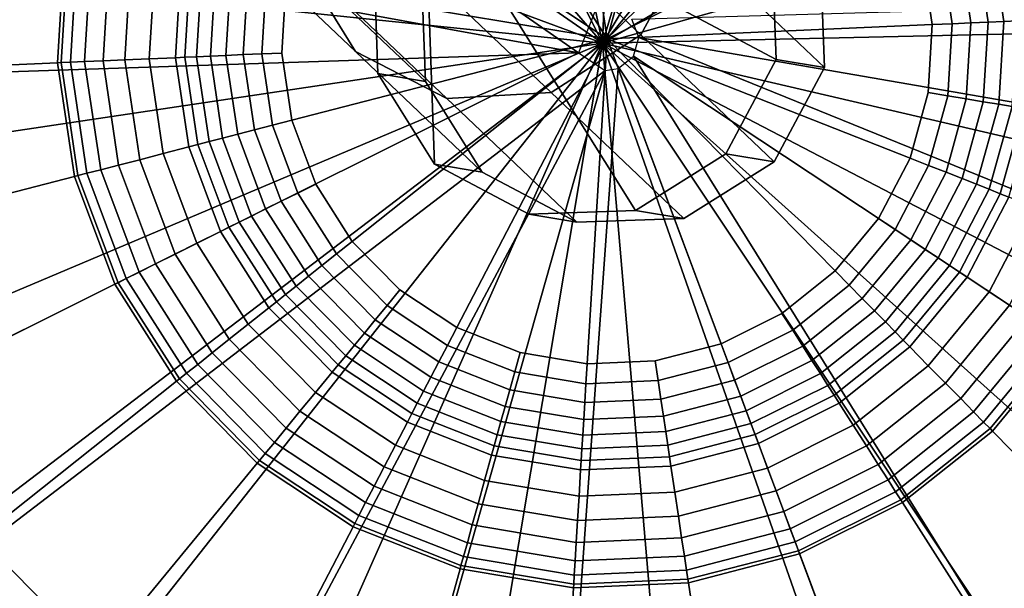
# Model space of a CAD drawing. Extents: x -43.1 to 43.1, y -41.3 to 41.3.
# Tile 341 of 656: x 12.303 to 13.045, y -13.661 to -13.233. Entities that reach past the tile are written whole.
import ezdxf

# ---------------------------------------------------------------- set-up
doc = ezdxf.new("R2010")
doc.units = 0
for name, color, linetype in [('CABLE.1', 18, 'CONTINUOUS'), ('LAMP', 7, 'CONTINUOUS'), ('LAMP_SUPPORT', 18, 'CONTINUOUS'), ('METAL_BASE', 254, 'CONTINUOUS')]:
    doc.layers.add(name, color=color, linetype=linetype)

msp = doc.modelspace()

# ---------------------------------------------------------------- linework, layer by layer
at = {"layer": 'CABLE.1'}
for points in [[(12.5326, -12.9111, 41.8851), (12.4924, -12.9797, 41.8728), (12.7711, -13.2442, 42.6177), (12.8093, -13.1737, 42.6247)], [(12.2916, -13.0056, 41.9601), (12.2584, -12.9465, 42.0043), (12.5156, -13.1907, 42.692), (12.5561, -13.2566, 42.667)], [(12.4924, -12.9797, 41.8728), (12.4268, -13.0247, 41.8841), (12.7036, -13.2875, 42.6241), (12.7711, -13.2442, 42.6177)], [(12.3533, -13.0342, 41.9161), (12.2916, -13.0056, 41.9601), (12.5561, -13.2566, 42.667), (12.6249, -13.292, 42.6421)], [(12.4268, -13.0247, 41.8841), (12.3533, -13.0342, 41.9161), (12.6249, -13.292, 42.6421), (12.7036, -13.2875, 42.6241)], [(12.808, -13.095, 42.6431), (12.8093, -13.1737, 42.6247), (12.9092, -13.2688, 43.428), (12.9062, -13.1884, 43.4326)], [(12.5156, -13.1907, 42.692), (12.5143, -13.112, 42.7105), (12.6058, -13.1988, 43.4459), (12.6088, -13.2792, 43.4413)], [(12.608, -13.1219, 44.6056), (12.8274, -13.1142, 44.6123), (12.87, -13.1824, 44.614), (12.8728, -13.2627, 44.6145)], [(12.608, -13.1219, 44.6056), (12.6157, -13.3414, 44.607), (12.5731, -13.2733, 44.6053), (12.5703, -13.1929, 44.6048)], [(12.608, -13.1219, 44.6056), (12.767, -13.3763, 44.6118), (12.6867, -13.3791, 44.6094), (12.6157, -13.3414, 44.607)], [(12.608, -13.1219, 44.6056), (12.8728, -13.2627, 44.6145), (12.8351, -13.3337, 44.6137), (12.767, -13.3763, 44.6118)], [(12.8093, -13.1737, 42.6247), (12.7711, -13.2442, 42.6177), (12.8715, -13.3398, 43.4257), (12.9092, -13.2688, 43.428)], [(12.9062, -13.1884, 43.4326), (12.9092, -13.2688, 43.428), (12.8728, -13.2627, 44.6145), (12.87, -13.1824, 44.614)], [(12.5561, -13.2566, 42.667), (12.5156, -13.1907, 42.692), (12.6088, -13.2792, 43.4413), (12.6516, -13.3474, 43.4355)], [(12.6088, -13.2792, 43.4413), (12.6058, -13.1988, 43.4459), (12.5703, -13.1929, 44.6048), (12.5731, -13.2733, 44.6053)], [(12.7711, -13.2442, 42.6177), (12.7036, -13.2875, 42.6241), (12.8033, -13.3824, 43.4265), (12.8715, -13.3398, 43.4257)], [(12.6249, -13.292, 42.6421), (12.5561, -13.2566, 42.667), (12.6516, -13.3474, 43.4355), (12.7228, -13.3852, 43.4301)], [(12.9092, -13.2688, 43.428), (12.8715, -13.3398, 43.4257), (12.8351, -13.3337, 44.6137), (12.8728, -13.2627, 44.6145)], [(12.6516, -13.3474, 43.4355), (12.6088, -13.2792, 43.4413), (12.5731, -13.2733, 44.6053), (12.6157, -13.3414, 44.607)], [(12.7036, -13.2875, 42.6241), (12.6249, -13.292, 42.6421), (12.7228, -13.3852, 43.4301), (12.8033, -13.3824, 43.4265)], [(12.8715, -13.3398, 43.4257), (12.8033, -13.3824, 43.4265), (12.767, -13.3763, 44.6118), (12.8351, -13.3337, 44.6137)], [(12.7228, -13.3852, 43.4301), (12.6516, -13.3474, 43.4355), (12.6157, -13.3414, 44.607), (12.6867, -13.3791, 44.6094)], [(12.8033, -13.3824, 43.4265), (12.7228, -13.3852, 43.4301), (12.6867, -13.3791, 44.6094), (12.767, -13.3763, 44.6118)]]:
    msp.add_3dface(points, dxfattribs=at)
at = {"layer": 'LAMP'}
for points in [[(12.7726, -12.4936, 49.367), (12.5834, -12.5098, 49.367), (12.7422, -13.2504, 49.367), (12.9598, -12.525, 49.367)], [(12.4042, -12.5726, 49.367), (12.2462, -12.6779, 49.367), (12.7422, -13.2504, 49.367), (12.5834, -12.5098, 49.367)], [(13.1334, -12.6019, 49.367), (12.9598, -12.525, 49.367), (12.7422, -13.2504, 49.367), (13.2824, -12.7195, 49.367)], [(12.6163, -12.6636, 52.4972), (12.7662, -12.6507, 52.4972), (12.7422, -13.2504, 52.4972), (12.4744, -12.7133, 52.4972)], [(12.9146, -12.6756, 52.4972), (13.0522, -12.7365, 52.4972), (12.7422, -13.2504, 52.4972), (12.7662, -12.6507, 52.4972)], [(12.1194, -12.8192, 49.367), (12.0318, -12.9877, 49.367), (12.7422, -13.2504, 49.367), (12.2462, -12.6779, 49.367)], [(12.3492, -12.7968, 52.4972), (12.4744, -12.7133, 52.4972), (12.7422, -13.2504, 52.4972), (12.2487, -12.9088, 52.4972)], [(13.2824, -12.7195, 49.367), (12.7422, -13.2504, 49.367), (13.3974, -12.8706, 49.367)], [(13.0522, -12.7365, 52.4972), (13.1702, -12.8298, 52.4972), (13.2614, -12.9494, 52.4972), (12.7422, -13.2504, 52.4972)], [(13.4713, -13.0455, 49.367), (13.3974, -12.8706, 49.367), (12.7422, -13.2504, 49.367), (13.4994, -13.2332, 49.367)], [(12.1792, -13.0422, 52.4972), (12.2487, -12.9088, 52.4972), (12.7422, -13.2504, 52.4972), (12.1451, -13.1887, 52.4972)], [(13.2614, -12.9494, 52.4972), (13.32, -13.088, 52.4972), (12.7422, -13.2504, 52.4972)], [(11.9887, -13.1726, 49.367), (11.9931, -13.3624, 49.367), (12.7422, -13.2504, 49.367), (12.0318, -12.9877, 49.367)], [(13.3422, -13.2368, 52.4972), (13.3267, -13.3865, 52.4972), (12.7422, -13.2504, 52.4972), (13.32, -13.088, 52.4972)], [(12.1486, -13.3392, 52.4972), (12.1451, -13.1887, 52.4972), (12.7422, -13.2504, 52.4972), (12.1893, -13.484, 52.4972)], [(13.4799, -13.4221, 49.367), (13.4994, -13.2332, 49.367), (12.7422, -13.2504, 49.367), (13.414, -13.6002, 49.367)], [(12.0444, -13.5452, 49.367), (12.1396, -13.7094, 49.367), (12.7422, -13.2504, 49.367), (11.9931, -13.3624, 49.367)], [(12.2727, -13.8448, 49.367), (12.4353, -13.9429, 49.367), (12.7422, -13.2504, 49.367), (12.1396, -13.7094, 49.367)], [(12.2647, -13.6141, 52.4972), (12.1893, -13.484, 52.4972), (12.7422, -13.2504, 52.4972), (12.3702, -13.7215, 52.4972)], [(12.499, -13.7992, 52.4972), (12.3702, -13.7215, 52.4972), (12.7422, -13.2504, 52.4972), (12.6431, -13.8424, 52.4972)], [(12.6171, -13.9975, 49.367), (12.8069, -14.0051, 49.367), (12.7422, -13.2504, 49.367), (12.4353, -13.9429, 49.367)], [(12.7934, -13.8484, 52.4972), (12.6431, -13.8424, 52.4972), (12.7422, -13.2504, 52.4972), (12.9405, -13.8169, 52.4972)], [(12.9925, -13.9653, 49.367), (13.1624, -13.8806, 49.367), (12.7422, -13.2504, 49.367), (12.8069, -14.0051, 49.367)], [(13.0752, -13.7498, 52.4972), (12.9405, -13.8169, 52.4972), (12.7422, -13.2504, 52.4972), (13.1889, -13.6513, 52.4972)], [(13.3059, -13.7563, 49.367), (13.414, -13.6002, 49.367), (12.7422, -13.2504, 49.367), (13.1624, -13.8806, 49.367)], [(13.2745, -13.5276, 52.4972), (13.1889, -13.6513, 52.4972), (12.7422, -13.2504, 52.4972), (13.3267, -13.3865, 52.4972)], [(12.305, -13.8039, 52.4759), (12.1811, -13.6778, 52.4759), (12.2647, -13.6141, 52.4972), (12.3702, -13.7215, 52.4972)]]:
    msp.add_3dface(points, dxfattribs=at)
at = {"layer": 'LAMP_SUPPORT'}
for points in [[(12.7372, -13.2247, 48.7749), (12.7242, -13.2577, 48.7749), (11.9483, -12.7194, 48.7749), (12.0754, -12.5651, 48.7749)], [(12.7242, -13.2577, 48.7749), (11.8026, -13.0893, 48.7749), (11.856, -12.8967, 48.7749), (11.9483, -12.7194, 48.7749)], [(12.8111, -13.0108, 44.4348), (12.7606, -13.0023, 44.4348), (12.7093, -13.0046, 44.4348), (12.7456, -13.2471, 44.4348)], [(12.7093, -13.0046, 44.4348), (12.6597, -13.0174, 44.4348), (12.6139, -13.0403, 44.4348), (12.7456, -13.2471, 44.4348)], [(12.9015, -13.0579, 44.4348), (12.8588, -13.0296, 44.4348), (12.8111, -13.0108, 44.4348), (12.7456, -13.2471, 44.4348)], [(12.5737, -13.0722, 44.4348), (12.5411, -13.1117, 44.4348), (12.7456, -13.2471, 44.4348), (12.6139, -13.0403, 44.4348)], [(12.965, -13.1377, 44.4348), (12.9375, -13.0944, 44.4348), (12.9015, -13.0579, 44.4348), (12.7456, -13.2471, 44.4348)], [(12.7242, -13.2577, 48.7749), (11.7904, -13.2888, 48.7749), (11.8026, -13.0893, 48.7749)], [(12.5411, -13.1117, 44.4348), (12.5175, -13.1572, 44.4348), (12.5038, -13.2066, 44.4348), (12.7456, -13.2471, 44.4348)], [(11.9879, -13.1203, 44.9914), (11.9781, -13.2806, 44.9914), (12.3319, -13.2651, 44.9914), (12.3372, -13.1787, 44.9914)], [(12.9905, -13.2364, 44.4348), (12.9829, -13.1857, 44.4348), (12.965, -13.1377, 44.4348), (12.7456, -13.2471, 44.4348)], [(13.0443, -13.234, 44.4631), (13.0351, -13.1722, 44.4631), (13.0237, -13.1751, 44.4514), (13.0326, -13.2345, 44.4514)], [(13.0546, -13.2336, 44.477), (13.0451, -13.1696, 44.477), (13.0351, -13.1722, 44.4631), (13.0443, -13.234, 44.4631)], [(12.3372, -13.1787, 44.9914), (12.3319, -13.2651, 44.9914), (12.3345, -13.265, 44.9718), (12.3398, -13.1791, 44.9718)], [(12.3398, -13.1791, 44.9718), (12.3345, -13.265, 44.9718), (12.3415, -13.2647, 44.9195), (12.3466, -13.1803, 44.9195)], [(12.3466, -13.1803, 44.9195), (12.3415, -13.2647, 44.9195), (12.3522, -13.2642, 44.8443), (12.3572, -13.1821, 44.8443)], [(13.0196, -13.2351, 44.4425), (13.0111, -13.1784, 44.4425), (12.9975, -13.1819, 44.4368), (13.0055, -13.2357, 44.4368)], [(13.0326, -13.2345, 44.4514), (13.0237, -13.1751, 44.4514), (13.0111, -13.1784, 44.4425), (13.0196, -13.2351, 44.4425)], [(12.3572, -13.1821, 44.8443), (12.3522, -13.2642, 44.8443), (12.3661, -13.2636, 44.756), (12.3709, -13.1844, 44.756)], [(12.3709, -13.1844, 44.756), (12.3661, -13.2636, 44.756), (12.3825, -13.2629, 44.6643), (12.3871, -13.1871, 44.6643)], [(12.3871, -13.1871, 44.6643), (12.3825, -13.2629, 44.6643), (12.4009, -13.2621, 44.5791), (12.4053, -13.1901, 44.5791)], [(13.0055, -13.2357, 44.4368), (12.9975, -13.1819, 44.4368), (12.9829, -13.1857, 44.4348), (12.9905, -13.2364, 44.4348)], [(12.4053, -13.1901, 44.5791), (12.4009, -13.2621, 44.5791), (12.4206, -13.2613, 44.5101), (12.4248, -13.1934, 44.5101)], [(12.4248, -13.1934, 44.5101), (12.4206, -13.2613, 44.5101), (12.4277, -13.2609, 44.4929), (12.4318, -13.1946, 44.4929)], [(12.4318, -13.1946, 44.4929), (12.4277, -13.2609, 44.4929), (12.4365, -13.2606, 44.477), (12.4405, -13.196, 44.477)], [(12.4405, -13.196, 44.477), (12.4365, -13.2606, 44.477), (12.4469, -13.2601, 44.4631), (12.4507, -13.1977, 44.4631)], [(12.4507, -13.1977, 44.4631), (12.4469, -13.2601, 44.4631), (12.4586, -13.2596, 44.4514), (12.4623, -13.1997, 44.4514)], [(12.4623, -13.1997, 44.4514), (12.4586, -13.2596, 44.4514), (12.4716, -13.259, 44.4425), (12.4751, -13.2018, 44.4425)], [(12.4751, -13.2018, 44.4425), (12.4716, -13.259, 44.4425), (12.4856, -13.2584, 44.4368), (12.489, -13.2041, 44.4368)], [(12.489, -13.2041, 44.4368), (12.4856, -13.2584, 44.4368), (12.5006, -13.2578, 44.4348), (12.5038, -13.2066, 44.4348)], [(12.5038, -13.2066, 44.4348), (12.5006, -13.2578, 44.4348), (12.5082, -13.3084, 44.4348), (12.7456, -13.2471, 44.4348)], [(12.7694, -13.246, 48.7749), (12.7643, -13.2322, 48.7749), (13.7008, -13.2054, 48.7749), (13.6886, -13.4049, 48.7749)], [(12.9737, -13.3369, 44.4348), (12.9874, -13.2875, 44.4348), (12.9905, -13.2364, 44.4348), (12.7456, -13.2471, 44.4348)], [(13.0022, -13.29, 44.4368), (13.0055, -13.2357, 44.4368), (12.9905, -13.2364, 44.4348), (12.9874, -13.2875, 44.4348)], [(13.0161, -13.2923, 44.4425), (13.0196, -13.2351, 44.4425), (13.0055, -13.2357, 44.4368), (13.0022, -13.29, 44.4368)], [(13.0289, -13.2945, 44.4514), (13.0326, -13.2345, 44.4514), (13.0196, -13.2351, 44.4425), (13.0161, -13.2923, 44.4425)], [(13.0405, -13.2964, 44.4631), (13.0443, -13.234, 44.4631), (13.0326, -13.2345, 44.4514), (13.0289, -13.2945, 44.4514)], [(13.0507, -13.2981, 44.477), (13.0546, -13.2336, 44.477), (13.0443, -13.234, 44.4631), (13.0405, -13.2964, 44.4631)], [(12.5082, -13.3084, 44.4348), (12.5262, -13.3565, 44.4348), (12.5537, -13.3997, 44.4348), (12.7456, -13.2471, 44.4348)], [(12.5537, -13.3997, 44.4348), (12.5896, -13.4362, 44.4348), (12.6324, -13.4645, 44.4348), (12.7456, -13.2471, 44.4348)], [(12.6324, -13.4645, 44.4348), (12.6801, -13.4833, 44.4348), (12.7306, -13.4918, 44.4348), (12.7456, -13.2471, 44.4348)], [(12.7306, -13.4918, 44.4348), (12.7818, -13.4895, 44.4348), (12.8314, -13.4767, 44.4348), (12.7456, -13.2471, 44.4348)], [(12.8314, -13.4767, 44.4348), (12.8773, -13.4538, 44.4348), (12.9174, -13.4219, 44.4348), (12.7456, -13.2471, 44.4348)], [(12.9174, -13.4219, 44.4348), (12.95, -13.3824, 44.4348), (12.9737, -13.3369, 44.4348), (12.7456, -13.2471, 44.4348)], [(12.7655, -13.2602, 48.7749), (12.7694, -13.246, 48.7749), (13.6352, -13.5975, 48.7749), (13.5429, -13.7748, 48.7749)], [(12.7694, -13.246, 48.7749), (13.6886, -13.4049, 48.7749), (13.6352, -13.5975, 48.7749)], [(12.7242, -13.2577, 48.7749), (11.8899, -13.6737, 48.7749), (11.8199, -13.4864, 48.7749), (11.7904, -13.2888, 48.7749)], [(12.7242, -13.2577, 48.7749), (12.7441, -13.2709, 48.7749), (11.9973, -13.8422, 48.7749), (11.8899, -13.6737, 48.7749)], [(12.3825, -13.2629, 44.6643), (12.3937, -13.3381, 44.6643), (12.4115, -13.3335, 44.5791), (12.4009, -13.2621, 44.5791)], [(12.4009, -13.2621, 44.5791), (12.4115, -13.3335, 44.5791), (12.4307, -13.3285, 44.5101), (12.4206, -13.2613, 44.5101)], [(12.4206, -13.2613, 44.5101), (12.4307, -13.3285, 44.5101), (12.4376, -13.3267, 44.4929), (12.4277, -13.2609, 44.4929)], [(12.4277, -13.2609, 44.4929), (12.4376, -13.3267, 44.4929), (12.4461, -13.3245, 44.477), (12.4365, -13.2606, 44.477)], [(12.4365, -13.2606, 44.477), (12.4461, -13.3245, 44.477), (12.4561, -13.3219, 44.4631), (12.4469, -13.2601, 44.4631)], [(12.4469, -13.2601, 44.4631), (12.4561, -13.3219, 44.4631), (12.4675, -13.319, 44.4514), (12.4586, -13.2596, 44.4514)], [(12.4586, -13.2596, 44.4514), (12.4675, -13.319, 44.4514), (12.4801, -13.3157, 44.4425), (12.4716, -13.259, 44.4425)], [(12.4716, -13.259, 44.4425), (12.4801, -13.3157, 44.4425), (12.4937, -13.3122, 44.4368), (12.4856, -13.2584, 44.4368)], [(12.4856, -13.2584, 44.4368), (12.4937, -13.3122, 44.4368), (12.5082, -13.3084, 44.4348), (12.5006, -13.2578, 44.4348)], [(12.7539, -13.2694, 48.7749), (12.7655, -13.2602, 48.7749), (13.2593, -14.0534, 48.7749), (13.0804, -14.1426, 48.7749)], [(12.7655, -13.2602, 48.7749), (13.5429, -13.7748, 48.7749), (13.4157, -13.929, 48.7749), (13.2593, -14.0534, 48.7749)], [(11.9781, -13.2806, 44.9914), (12.0018, -13.4394, 44.9914), (12.3447, -13.3507, 44.9914), (12.3319, -13.2651, 44.9914)], [(12.3319, -13.2651, 44.9914), (12.3447, -13.3507, 44.9914), (12.3472, -13.3501, 44.9718), (12.3345, -13.265, 44.9718)], [(12.3345, -13.265, 44.9718), (12.3472, -13.3501, 44.9718), (12.354, -13.3483, 44.9195), (12.3415, -13.2647, 44.9195)], [(12.3415, -13.2647, 44.9195), (12.354, -13.3483, 44.9195), (12.3644, -13.3457, 44.8443), (12.3522, -13.2642, 44.8443)], [(12.3522, -13.2642, 44.8443), (12.3644, -13.3457, 44.8443), (12.3778, -13.3422, 44.756), (12.3661, -13.2636, 44.756)], [(12.3661, -13.2636, 44.756), (12.3778, -13.3422, 44.756), (12.3937, -13.3381, 44.6643), (12.3825, -13.2629, 44.6643)], [(12.7441, -13.2709, 48.7749), (12.7539, -13.2694, 48.7749), (12.6872, -14.2014, 48.7749), (12.4901, -14.1684, 48.7749)], [(12.7539, -13.2694, 48.7749), (13.0804, -14.1426, 48.7749), (12.8869, -14.1927, 48.7749), (12.6872, -14.2014, 48.7749)], [(12.7441, -13.2709, 48.7749), (12.3041, -14.0951, 48.7749), (12.1374, -13.9848, 48.7749), (11.9973, -13.8422, 48.7749)], [(12.7441, -13.2709, 48.7749), (12.4901, -14.1684, 48.7749), (12.3041, -14.0951, 48.7749)], [(12.9877, -13.3424, 44.4368), (13.0022, -13.29, 44.4368), (12.9874, -13.2875, 44.4348), (12.9737, -13.3369, 44.4348)], [(13.0008, -13.3476, 44.4425), (13.0161, -13.2923, 44.4425), (13.0022, -13.29, 44.4368), (12.9877, -13.3424, 44.4368)], [(13.0129, -13.3523, 44.4514), (13.0289, -13.2945, 44.4514), (13.0161, -13.2923, 44.4425), (13.0008, -13.3476, 44.4425)], [(13.0238, -13.3566, 44.4631), (13.0405, -13.2964, 44.4631), (13.0289, -13.2945, 44.4514), (13.0129, -13.3523, 44.4514)], [(13.0334, -13.3604, 44.477), (13.0507, -13.2981, 44.477), (13.0405, -13.2964, 44.4631), (13.0238, -13.3566, 44.4631)], [(13.0416, -13.3637, 44.4929), (13.0594, -13.2996, 44.4929), (13.0507, -13.2981, 44.477), (13.0334, -13.3604, 44.477)], [(13.0482, -13.3663, 44.5101), (13.0664, -13.3007, 44.5101), (13.0594, -13.2996, 44.4929), (13.0416, -13.3637, 44.4929)], [(12.4801, -13.3157, 44.4425), (12.5001, -13.3694, 44.4425), (12.5127, -13.3632, 44.4368), (12.4937, -13.3122, 44.4368)], [(12.4937, -13.3122, 44.4368), (12.5127, -13.3632, 44.4368), (12.5262, -13.3565, 44.4348), (12.5082, -13.3084, 44.4348)], [(12.4461, -13.3245, 44.477), (12.4687, -13.3851, 44.477), (12.478, -13.3805, 44.4631), (12.4561, -13.3219, 44.4631)], [(12.4561, -13.3219, 44.4631), (12.478, -13.3805, 44.4631), (12.4885, -13.3752, 44.4514), (12.4675, -13.319, 44.4514)], [(12.4675, -13.319, 44.4514), (12.4885, -13.3752, 44.4514), (12.5001, -13.3694, 44.4425), (12.4801, -13.3157, 44.4425)], [(12.4115, -13.3335, 44.5791), (12.4368, -13.401, 44.5791), (12.4545, -13.3922, 44.5101), (12.4307, -13.3285, 44.5101)], [(12.4307, -13.3285, 44.5101), (12.4545, -13.3922, 44.5101), (12.4609, -13.389, 44.4929), (12.4376, -13.3267, 44.4929)], [(12.4376, -13.3267, 44.4929), (12.4609, -13.389, 44.4929), (12.4687, -13.3851, 44.477), (12.4461, -13.3245, 44.477)], [(12.3937, -13.3381, 44.6643), (12.4203, -13.4092, 44.6643), (12.4368, -13.401, 44.5791), (12.4115, -13.3335, 44.5791)], [(12.3644, -13.3457, 44.8443), (12.3932, -13.4228, 44.8443), (12.4056, -13.4166, 44.756), (12.3778, -13.3422, 44.756)], [(12.3778, -13.3422, 44.756), (12.4056, -13.4166, 44.756), (12.4203, -13.4092, 44.6643), (12.3937, -13.3381, 44.6643)], [(12.9626, -13.3907, 44.4368), (12.9877, -13.3424, 44.4368), (12.9737, -13.3369, 44.4348), (12.95, -13.3824, 44.4348)], [(12.9743, -13.3984, 44.4425), (13.0008, -13.3476, 44.4425), (12.9877, -13.3424, 44.4368), (12.9626, -13.3907, 44.4368)], [(12.0018, -13.4394, 44.9914), (12.0581, -13.5898, 44.9914), (12.375, -13.4318, 44.9914), (12.3447, -13.3507, 44.9914)], [(12.3447, -13.3507, 44.9914), (12.375, -13.4318, 44.9914), (12.3774, -13.4307, 44.9718), (12.3472, -13.3501, 44.9718)], [(12.3472, -13.3501, 44.9718), (12.3774, -13.4307, 44.9718), (12.3836, -13.4275, 44.9195), (12.354, -13.3483, 44.9195)], [(12.354, -13.3483, 44.9195), (12.3836, -13.4275, 44.9195), (12.3932, -13.4228, 44.8443), (12.3644, -13.3457, 44.8443)], [(12.9851, -13.4056, 44.4514), (13.0129, -13.3523, 44.4514), (13.0008, -13.3476, 44.4425), (12.9743, -13.3984, 44.4425)], [(12.5127, -13.3632, 44.4368), (12.542, -13.409, 44.4368), (12.5537, -13.3997, 44.4348), (12.5262, -13.3565, 44.4348)], [(12.9949, -13.4121, 44.4631), (13.0238, -13.3566, 44.4631), (13.0129, -13.3523, 44.4514), (12.9851, -13.4056, 44.4514)], [(13.0035, -13.4178, 44.477), (13.0334, -13.3604, 44.477), (13.0238, -13.3566, 44.4631), (12.9949, -13.4121, 44.4631)], [(12.5001, -13.3694, 44.4425), (12.5309, -13.4178, 44.4425), (12.542, -13.409, 44.4368), (12.5127, -13.3632, 44.4368)], [(13.0109, -13.4227, 44.4929), (13.0416, -13.3637, 44.4929), (13.0334, -13.3604, 44.477), (13.0035, -13.4178, 44.477)], [(13.0168, -13.4266, 44.5101), (13.0482, -13.3663, 44.5101), (13.0416, -13.3637, 44.4929), (13.0109, -13.4227, 44.4929)], [(13.0333, -13.4375, 44.5791), (13.0666, -13.3735, 44.5791), (13.0482, -13.3663, 44.5101), (13.0168, -13.4266, 44.5101)], [(12.4885, -13.3752, 44.4514), (12.5208, -13.4259, 44.4514), (12.5309, -13.4178, 44.4425), (12.5001, -13.3694, 44.4425)], [(13.0487, -13.4477, 44.6643), (13.0838, -13.3803, 44.6643), (13.0666, -13.3735, 44.5791), (13.0333, -13.4375, 44.5791)], [(12.4687, -13.3851, 44.477), (12.5035, -13.4396, 44.477), (12.5116, -13.4332, 44.4631), (12.478, -13.3805, 44.4631)], [(12.478, -13.3805, 44.4631), (12.5116, -13.4332, 44.4631), (12.5208, -13.4259, 44.4514), (12.4885, -13.3752, 44.4514)], [(12.4609, -13.389, 44.4929), (12.4966, -13.4451, 44.4929), (12.5035, -13.4396, 44.477), (12.4687, -13.3851, 44.477)], [(12.928, -13.4326, 44.4368), (12.9626, -13.3907, 44.4368), (12.95, -13.3824, 44.4348), (12.9174, -13.4219, 44.4348)], [(12.4368, -13.401, 44.5791), (12.4755, -13.4619, 44.5791), (12.491, -13.4496, 44.5101), (12.4545, -13.3922, 44.5101)], [(12.4545, -13.3922, 44.5101), (12.491, -13.4496, 44.5101), (12.4966, -13.4451, 44.4929), (12.4609, -13.389, 44.4929)], [(12.9378, -13.4427, 44.4425), (12.9743, -13.3984, 44.4425), (12.9626, -13.3907, 44.4368), (12.928, -13.4326, 44.4368)], [(12.4203, -13.4092, 44.6643), (12.4611, -13.4733, 44.6643), (12.4755, -13.4619, 44.5791), (12.4368, -13.401, 44.5791)], [(12.542, -13.409, 44.4368), (12.5801, -13.4478, 44.4368), (12.5896, -13.4362, 44.4348), (12.5537, -13.3997, 44.4348)], [(12.9469, -13.4519, 44.4514), (12.9851, -13.4056, 44.4514), (12.9743, -13.3984, 44.4425), (12.9378, -13.4427, 44.4425)], [(12.4056, -13.4166, 44.756), (12.4483, -13.4835, 44.756), (12.4611, -13.4733, 44.6643), (12.4203, -13.4092, 44.6643)], [(12.5309, -13.4178, 44.4425), (12.5711, -13.4587, 44.4425), (12.5801, -13.4478, 44.4368), (12.542, -13.409, 44.4368)], [(12.9552, -13.4603, 44.4631), (12.9949, -13.4121, 44.4631), (12.9851, -13.4056, 44.4514), (12.9469, -13.4519, 44.4514)], [(12.3932, -13.4228, 44.8443), (12.4374, -13.4922, 44.8443), (12.4483, -13.4835, 44.756), (12.4056, -13.4166, 44.756)], [(12.5208, -13.4259, 44.4514), (12.5629, -13.4687, 44.4514), (12.5711, -13.4587, 44.4425), (12.5309, -13.4178, 44.4425)], [(12.9624, -13.4677, 44.477), (13.0035, -13.4178, 44.477), (12.9949, -13.4121, 44.4631), (12.9552, -13.4603, 44.4631)], [(12.9686, -13.474, 44.4929), (13.0109, -13.4227, 44.4929), (13.0035, -13.4178, 44.477), (12.9624, -13.4677, 44.477)], [(12.3836, -13.4275, 44.9195), (12.429, -13.4989, 44.9195), (12.4374, -13.4922, 44.8443), (12.3932, -13.4228, 44.8443)], [(12.8854, -13.4665, 44.4368), (12.928, -13.4326, 44.4368), (12.9174, -13.4219, 44.4348), (12.8773, -13.4538, 44.4348)], [(12.9736, -13.4791, 44.5101), (13.0168, -13.4266, 44.5101), (13.0109, -13.4227, 44.4929), (12.9686, -13.474, 44.4929)], [(12.0581, -13.5898, 44.9914), (12.1444, -13.7253, 44.9914), (12.4215, -13.5048, 44.9914), (12.375, -13.4318, 44.9914)], [(12.375, -13.4318, 44.9914), (12.4215, -13.5048, 44.9914), (12.4236, -13.5032, 44.9718), (12.3774, -13.4307, 44.9718)], [(12.3774, -13.4307, 44.9718), (12.4236, -13.5032, 44.9718), (12.429, -13.4989, 44.9195), (12.3836, -13.4275, 44.9195)], [(12.5035, -13.4396, 44.477), (12.5488, -13.4858, 44.477), (12.5554, -13.4778, 44.4631), (12.5116, -13.4332, 44.4631)], [(12.5116, -13.4332, 44.4631), (12.5554, -13.4778, 44.4631), (12.5629, -13.4687, 44.4514), (12.5208, -13.4259, 44.4514)], [(12.8929, -13.4784, 44.4425), (12.9378, -13.4427, 44.4425), (12.928, -13.4326, 44.4368), (12.8854, -13.4665, 44.4368)], [(12.9874, -13.4932, 44.5791), (13.0333, -13.4375, 44.5791), (13.0168, -13.4266, 44.5101), (12.9736, -13.4791, 44.5101)], [(12.4966, -13.4451, 44.4929), (12.5432, -13.4926, 44.4929), (12.5488, -13.4858, 44.477), (12.5035, -13.4396, 44.477)], [(12.5801, -13.4478, 44.4368), (12.6254, -13.4779, 44.4368), (12.6324, -13.4645, 44.4348), (12.5896, -13.4362, 44.4348)], [(13.0003, -13.5063, 44.6643), (13.0487, -13.4477, 44.6643), (13.0333, -13.4375, 44.5791), (12.9874, -13.4932, 44.5791)], [(12.491, -13.4496, 44.5101), (12.5387, -13.4981, 44.5101), (12.5432, -13.4926, 44.4929), (12.4966, -13.4451, 44.4929)], [(12.5711, -13.4587, 44.4425), (12.6189, -13.4903, 44.4425), (12.6254, -13.4779, 44.4368), (12.5801, -13.4478, 44.4368)], [(12.8999, -13.4893, 44.4514), (12.9469, -13.4519, 44.4514), (12.9378, -13.4427, 44.4425), (12.8929, -13.4784, 44.4425)], [(13.0119, -13.518, 44.756), (13.0624, -13.4567, 44.756), (13.0487, -13.4477, 44.6643), (13.0003, -13.5063, 44.6643)], [(12.4755, -13.4619, 44.5791), (12.5261, -13.5133, 44.5791), (12.5387, -13.4981, 44.5101), (12.491, -13.4496, 44.5101)], [(12.8367, -13.4908, 44.4368), (12.8854, -13.4665, 44.4368), (12.8773, -13.4538, 44.4348), (12.8314, -13.4767, 44.4348)], [(12.9062, -13.4992, 44.4631), (12.9552, -13.4603, 44.4631), (12.9469, -13.4519, 44.4514), (12.8999, -13.4893, 44.4514)], [(12.4611, -13.4733, 44.6643), (12.5144, -13.5275, 44.6643), (12.5261, -13.5133, 44.5791), (12.4755, -13.4619, 44.5791)], [(12.5629, -13.4687, 44.4514), (12.613, -13.5019, 44.4514), (12.6189, -13.4903, 44.4425), (12.5711, -13.4587, 44.4425)], [(12.9118, -13.508, 44.477), (12.9624, -13.4677, 44.477), (12.9552, -13.4603, 44.4631), (12.9062, -13.4992, 44.4631)], [(13.0216, -13.5279, 44.8443), (13.0739, -13.4644, 44.8443), (13.0624, -13.4567, 44.756), (13.0119, -13.518, 44.756)], [(12.5554, -13.4778, 44.4631), (12.6075, -13.5123, 44.4631), (12.613, -13.5019, 44.4514), (12.5629, -13.4687, 44.4514)], [(12.6254, -13.4779, 44.4368), (12.6761, -13.4978, 44.4368), (12.6801, -13.4833, 44.4348), (12.6324, -13.4645, 44.4348)], [(12.8416, -13.504, 44.4425), (12.8929, -13.4784, 44.4425), (12.8854, -13.4665, 44.4368), (12.8367, -13.4908, 44.4368)], [(12.9165, -13.5154, 44.4929), (12.9686, -13.474, 44.4929), (12.9624, -13.4677, 44.477), (12.9118, -13.508, 44.477)], [(13.0291, -13.5356, 44.9195), (13.0829, -13.4703, 44.9195), (13.0739, -13.4644, 44.8443), (13.0216, -13.5279, 44.8443)], [(13.034, -13.5405, 44.9718), (13.0887, -13.4742, 44.9718), (13.0829, -13.4703, 44.9195), (13.0291, -13.5356, 44.9195)], [(12.4483, -13.4835, 44.756), (12.5039, -13.5402, 44.756), (12.5144, -13.5275, 44.6643), (12.4611, -13.4733, 44.6643)], [(12.784, -13.5044, 44.4368), (12.8367, -13.4908, 44.4368), (12.8314, -13.4767, 44.4348), (12.7818, -13.4895, 44.4348)], [(12.9204, -13.5214, 44.5101), (12.9736, -13.4791, 44.5101), (12.9686, -13.474, 44.4929), (12.9165, -13.5154, 44.4929)], [(13.0358, -13.5424, 44.9914), (13.0909, -13.4756, 44.9914), (13.0887, -13.4742, 44.9718), (13.034, -13.5405, 44.9718)], [(13.284, -13.795, 44.9914), (13.3862, -13.6711, 44.9914), (13.0909, -13.4756, 44.9914), (13.0358, -13.5424, 44.9914)], [(12.4374, -13.4922, 44.8443), (12.4951, -13.5509, 44.8443), (12.5039, -13.5402, 44.756), (12.4483, -13.4835, 44.756)], [(12.5488, -13.4858, 44.477), (12.6027, -13.5215, 44.477), (12.6075, -13.5123, 44.4631), (12.5554, -13.4778, 44.4631)], [(12.6189, -13.4903, 44.4425), (12.6723, -13.5114, 44.4425), (12.6761, -13.4978, 44.4368), (12.6254, -13.4779, 44.4368)], [(12.6761, -13.4978, 44.4368), (12.7297, -13.5068, 44.4368), (12.7306, -13.4918, 44.4348), (12.6801, -13.4833, 44.4348)], [(12.8462, -13.5161, 44.4514), (12.8999, -13.4893, 44.4514), (12.8929, -13.4784, 44.4425), (12.8416, -13.504, 44.4425)], [(12.931, -13.5381, 44.5791), (12.9874, -13.4932, 44.5791), (12.9736, -13.4791, 44.5101), (12.9204, -13.5214, 44.5101)], [(12.429, -13.4989, 44.9195), (12.4883, -13.5592, 44.9195), (12.4951, -13.5509, 44.8443), (12.4374, -13.4922, 44.8443)], [(12.5432, -13.4926, 44.4929), (12.5987, -13.5293, 44.4929), (12.6027, -13.5215, 44.477), (12.5488, -13.4858, 44.477)], [(12.613, -13.5019, 44.4514), (12.6688, -13.5239, 44.4514), (12.6723, -13.5114, 44.4425), (12.6189, -13.4903, 44.4425)], [(12.7297, -13.5068, 44.4368), (12.784, -13.5044, 44.4368), (12.7818, -13.4895, 44.4348), (12.7306, -13.4918, 44.4348)], [(12.7861, -13.5183, 44.4425), (12.8416, -13.504, 44.4425), (12.8367, -13.4908, 44.4368), (12.784, -13.5044, 44.4368)], [(12.8503, -13.5271, 44.4631), (12.9062, -13.4992, 44.4631), (12.8999, -13.4893, 44.4514), (12.8462, -13.5161, 44.4514)], [(12.4236, -13.5032, 44.9718), (12.4839, -13.5646, 44.9718), (12.4883, -13.5592, 44.9195), (12.429, -13.4989, 44.9195)], [(12.5261, -13.5133, 44.5791), (12.5863, -13.5531, 44.5791), (12.5954, -13.5356, 44.5101), (12.5387, -13.4981, 44.5101)], [(12.5387, -13.4981, 44.5101), (12.5954, -13.5356, 44.5101), (12.5987, -13.5293, 44.4929), (12.5432, -13.4926, 44.4929)], [(12.6723, -13.5114, 44.4425), (12.7288, -13.5208, 44.4425), (12.7297, -13.5068, 44.4368), (12.6761, -13.4978, 44.4368)], [(12.8539, -13.5368, 44.477), (12.9118, -13.508, 44.477), (12.9062, -13.4992, 44.4631), (12.8503, -13.5271, 44.4631)], [(12.9409, -13.5536, 44.6643), (13.0003, -13.5063, 44.6643), (12.9874, -13.4932, 44.5791), (12.931, -13.5381, 44.5791)], [(12.1444, -13.7253, 44.9914), (12.2569, -13.8398, 44.9914), (12.4822, -13.5666, 44.9914), (12.4215, -13.5048, 44.9914)], [(12.4215, -13.5048, 44.9914), (12.4822, -13.5666, 44.9914), (12.4839, -13.5646, 44.9718), (12.4236, -13.5032, 44.9718)], [(12.6075, -13.5123, 44.4631), (12.6657, -13.5352, 44.4631), (12.6688, -13.5239, 44.4514), (12.613, -13.5019, 44.4514)], [(12.7288, -13.5208, 44.4425), (12.7861, -13.5183, 44.4425), (12.784, -13.5044, 44.4368), (12.7297, -13.5068, 44.4368)], [(12.788, -13.5312, 44.4514), (12.8462, -13.5161, 44.4514), (12.8416, -13.504, 44.4425), (12.7861, -13.5183, 44.4425)], [(12.9497, -13.5675, 44.756), (13.0119, -13.518, 44.756), (13.0003, -13.5063, 44.6643), (12.9409, -13.5536, 44.6643)], [(12.5144, -13.5275, 44.6643), (12.5778, -13.5694, 44.6643), (12.5863, -13.5531, 44.5791), (12.5261, -13.5133, 44.5791)], [(12.6027, -13.5215, 44.477), (12.6629, -13.5452, 44.477), (12.6657, -13.5352, 44.4631), (12.6075, -13.5123, 44.4631)], [(12.6688, -13.5239, 44.4514), (12.728, -13.5338, 44.4514), (12.7288, -13.5208, 44.4425), (12.6723, -13.5114, 44.4425)], [(12.857, -13.5451, 44.4929), (12.9165, -13.5154, 44.4929), (12.9118, -13.508, 44.477), (12.8539, -13.5368, 44.477)], [(12.5987, -13.5293, 44.4929), (12.6606, -13.5536, 44.4929), (12.6629, -13.5452, 44.477), (12.6027, -13.5215, 44.477)], [(12.728, -13.5338, 44.4514), (12.788, -13.5312, 44.4514), (12.7861, -13.5183, 44.4425), (12.7288, -13.5208, 44.4425)], [(12.7898, -13.5428, 44.4631), (12.8503, -13.5271, 44.4631), (12.8462, -13.5161, 44.4514), (12.788, -13.5312, 44.4514)], [(12.8595, -13.5518, 44.5101), (12.9204, -13.5214, 44.5101), (12.9165, -13.5154, 44.4929), (12.857, -13.5451, 44.4929)], [(12.8664, -13.5703, 44.5791), (12.931, -13.5381, 44.5791), (12.9204, -13.5214, 44.5101), (12.8595, -13.5518, 44.5101)], [(12.9572, -13.5792, 44.8443), (13.0216, -13.5279, 44.8443), (13.0119, -13.518, 44.756), (12.9497, -13.5675, 44.756)], [(12.5039, -13.5402, 44.756), (12.5702, -13.584, 44.756), (12.5778, -13.5694, 44.6643), (12.5144, -13.5275, 44.6643)], [(12.5954, -13.5356, 44.5101), (12.6587, -13.5605, 44.5101), (12.6606, -13.5536, 44.4929), (12.5987, -13.5293, 44.4929)], [(12.6657, -13.5352, 44.4631), (12.7273, -13.5455, 44.4631), (12.728, -13.5338, 44.4514), (12.6688, -13.5239, 44.4514)], [(12.7913, -13.553, 44.477), (12.8539, -13.5368, 44.477), (12.8503, -13.5271, 44.4631), (12.7898, -13.5428, 44.4631)], [(12.9629, -13.5882, 44.9195), (13.0291, -13.5356, 44.9195), (13.0216, -13.5279, 44.8443), (12.9572, -13.5792, 44.8443)], [(12.5863, -13.5531, 44.5791), (12.6534, -13.5796, 44.5791), (12.6587, -13.5605, 44.5101), (12.5954, -13.5356, 44.5101)], [(12.6629, -13.5452, 44.477), (12.7267, -13.5558, 44.477), (12.7273, -13.5455, 44.4631), (12.6657, -13.5352, 44.4631)], [(12.7273, -13.5455, 44.4631), (12.7898, -13.5428, 44.4631), (12.788, -13.5312, 44.4514), (12.728, -13.5338, 44.4514)], [(12.7926, -13.5617, 44.4929), (12.857, -13.5451, 44.4929), (12.8539, -13.5368, 44.477), (12.7913, -13.553, 44.477)], [(12.9667, -13.5941, 44.9718), (13.034, -13.5405, 44.9718), (13.0291, -13.5356, 44.9195), (12.9629, -13.5882, 44.9195)], [(12.4951, -13.5509, 44.8443), (12.5638, -13.5963, 44.8443), (12.5702, -13.584, 44.756), (12.5039, -13.5402, 44.756)], [(12.7267, -13.5558, 44.477), (12.7913, -13.553, 44.477), (12.7898, -13.5428, 44.4631), (12.7273, -13.5455, 44.4631)], [(12.8729, -13.5875, 44.6643), (12.9409, -13.5536, 44.6643), (12.931, -13.5381, 44.5791), (12.8664, -13.5703, 44.5791)], [(12.9681, -13.5963, 44.9914), (13.0358, -13.5424, 44.9914), (13.034, -13.5405, 44.9718), (12.9667, -13.5941, 44.9718)], [(13.1583, -13.895, 44.9914), (13.284, -13.795, 44.9914), (13.0358, -13.5424, 44.9914), (12.9681, -13.5963, 44.9914)], [(12.4883, -13.5592, 44.9195), (12.5588, -13.6059, 44.9195), (12.5638, -13.5963, 44.8443), (12.4951, -13.5509, 44.8443)], [(12.6606, -13.5536, 44.4929), (12.7262, -13.5646, 44.4929), (12.7267, -13.5558, 44.477), (12.6629, -13.5452, 44.477)], [(12.7937, -13.5688, 44.5101), (12.8595, -13.5518, 44.5101), (12.857, -13.5451, 44.4929), (12.7926, -13.5617, 44.4929)], [(12.7966, -13.5883, 44.5791), (12.8664, -13.5703, 44.5791), (12.8595, -13.5518, 44.5101), (12.7937, -13.5688, 44.5101)], [(12.4839, -13.5646, 44.9718), (12.5556, -13.612, 44.9718), (12.5588, -13.6059, 44.9195), (12.4883, -13.5592, 44.9195)], [(12.5778, -13.5694, 44.6643), (12.6485, -13.5973, 44.6643), (12.6534, -13.5796, 44.5791), (12.5863, -13.5531, 44.5791)], [(12.6587, -13.5605, 44.5101), (12.7257, -13.5717, 44.5101), (12.7262, -13.5646, 44.4929), (12.6606, -13.5536, 44.4929)], [(12.7262, -13.5646, 44.4929), (12.7926, -13.5617, 44.4929), (12.7913, -13.553, 44.477), (12.7267, -13.5558, 44.477)], [(12.8786, -13.6029, 44.756), (12.9497, -13.5675, 44.756), (12.9409, -13.5536, 44.6643), (12.8729, -13.5875, 44.6643)], [(12.2569, -13.8398, 44.9914), (12.3909, -13.9285, 44.9914), (12.5544, -13.6144, 44.9914), (12.4822, -13.5666, 44.9914)], [(12.4822, -13.5666, 44.9914), (12.5544, -13.6144, 44.9914), (12.5556, -13.612, 44.9718), (12.4839, -13.5646, 44.9718)], [(12.6534, -13.5796, 44.5791), (12.7245, -13.5915, 44.5791), (12.7257, -13.5717, 44.5101), (12.6587, -13.5605, 44.5101)], [(12.7257, -13.5717, 44.5101), (12.7937, -13.5688, 44.5101), (12.7926, -13.5617, 44.4929), (12.7262, -13.5646, 44.4929)], [(12.5702, -13.584, 44.756), (12.6441, -13.6131, 44.756), (12.6485, -13.5973, 44.6643), (12.5778, -13.5694, 44.6643)], [(12.7245, -13.5915, 44.5791), (12.7966, -13.5883, 44.5791), (12.7937, -13.5688, 44.5101), (12.7257, -13.5717, 44.5101)], [(12.7993, -13.6065, 44.6643), (12.8729, -13.5875, 44.6643), (12.8664, -13.5703, 44.5791), (12.7966, -13.5883, 44.5791)], [(12.8835, -13.6159, 44.8443), (12.9572, -13.5792, 44.8443), (12.9497, -13.5675, 44.756), (12.8786, -13.6029, 44.756)], [(12.6485, -13.5973, 44.6643), (12.7234, -13.6098, 44.6643), (12.7245, -13.5915, 44.5791), (12.6534, -13.5796, 44.5791)], [(12.8872, -13.6259, 44.9195), (12.9629, -13.5882, 44.9195), (12.9572, -13.5792, 44.8443), (12.8835, -13.6159, 44.8443)], [(12.5638, -13.5963, 44.8443), (12.6404, -13.6265, 44.8443), (12.6441, -13.6131, 44.756), (12.5702, -13.584, 44.756)], [(12.7234, -13.6098, 44.6643), (12.7993, -13.6065, 44.6643), (12.7966, -13.5883, 44.5791), (12.7245, -13.5915, 44.5791)], [(12.8017, -13.6228, 44.756), (12.8786, -13.6029, 44.756), (12.8729, -13.5875, 44.6643), (12.7993, -13.6065, 44.6643)], [(12.8897, -13.6325, 44.9718), (12.9667, -13.5941, 44.9718), (12.9629, -13.5882, 44.9195), (12.8872, -13.6259, 44.9195)], [(12.5588, -13.6059, 44.9195), (12.6375, -13.6368, 44.9195), (12.6404, -13.6265, 44.8443), (12.5638, -13.5963, 44.8443)], [(12.8906, -13.6349, 44.9914), (12.9681, -13.5963, 44.9914), (12.9667, -13.5941, 44.9718), (12.8897, -13.6325, 44.9718)], [(13.0146, -13.9666, 44.9914), (13.1583, -13.895, 44.9914), (12.9681, -13.5963, 44.9914), (12.8906, -13.6349, 44.9914)], [(12.6441, -13.6131, 44.756), (12.7224, -13.6262, 44.756), (12.7234, -13.6098, 44.6643), (12.6485, -13.5973, 44.6643)], [(12.8038, -13.6365, 44.8443), (12.8835, -13.6159, 44.8443), (12.8786, -13.6029, 44.756), (12.8017, -13.6228, 44.756)], [(12.5556, -13.612, 44.9718), (12.6356, -13.6436, 44.9718), (12.6375, -13.6368, 44.9195), (12.5588, -13.6059, 44.9195)], [(12.7224, -13.6262, 44.756), (12.8017, -13.6228, 44.756), (12.7993, -13.6065, 44.6643), (12.7234, -13.6098, 44.6643)], [(12.3909, -13.9285, 44.9914), (12.5403, -13.9873, 44.9914), (12.6349, -13.6461, 44.9914), (12.5544, -13.6144, 44.9914)], [(12.5544, -13.6144, 44.9914), (12.6349, -13.6461, 44.9914), (12.6356, -13.6436, 44.9718), (12.5556, -13.612, 44.9718)], [(12.6404, -13.6265, 44.8443), (12.7216, -13.6401, 44.8443), (12.7224, -13.6262, 44.756), (12.6441, -13.6131, 44.756)], [(12.8054, -13.6471, 44.9195), (12.8872, -13.6259, 44.9195), (12.8835, -13.6159, 44.8443), (12.8038, -13.6365, 44.8443)], [(12.7216, -13.6401, 44.8443), (12.8038, -13.6365, 44.8443), (12.8017, -13.6228, 44.756), (12.7224, -13.6262, 44.756)], [(12.8064, -13.654, 44.9718), (12.8897, -13.6325, 44.9718), (12.8872, -13.6259, 44.9195), (12.8054, -13.6471, 44.9195)], [(12.6375, -13.6368, 44.9195), (12.7209, -13.6508, 44.9195), (12.7216, -13.6401, 44.8443), (12.6404, -13.6265, 44.8443)], [(12.8068, -13.6566, 44.9914), (12.8906, -13.6349, 44.9914), (12.8897, -13.6325, 44.9718), (12.8064, -13.654, 44.9718)], [(12.6356, -13.6436, 44.9718), (12.7205, -13.6578, 44.9718), (12.7209, -13.6508, 44.9195), (12.6375, -13.6368, 44.9195)], [(12.7209, -13.6508, 44.9195), (12.8054, -13.6471, 44.9195), (12.8038, -13.6365, 44.8443), (12.7216, -13.6401, 44.8443)], [(12.8591, -14.0068, 44.9914), (13.0146, -13.9666, 44.9914), (12.8906, -13.6349, 44.9914), (12.8068, -13.6566, 44.9914)], [(12.5403, -13.9873, 44.9914), (12.6987, -14.0138, 44.9914), (12.7203, -13.6604, 44.9914), (12.6349, -13.6461, 44.9914)], [(12.6349, -13.6461, 44.9914), (12.7203, -13.6604, 44.9914), (12.7205, -13.6578, 44.9718), (12.6356, -13.6436, 44.9718)], [(12.7205, -13.6578, 44.9718), (12.8064, -13.654, 44.9718), (12.8054, -13.6471, 44.9195), (12.7209, -13.6508, 44.9195)], [(12.7203, -13.6604, 44.9914), (12.8068, -13.6566, 44.9914), (12.8064, -13.654, 44.9718), (12.7205, -13.6578, 44.9718)], [(12.6987, -14.0138, 44.9914), (12.8591, -14.0068, 44.9914), (12.8068, -13.6566, 44.9914), (12.7203, -13.6604, 44.9914)]]:
    msp.add_3dface(points, dxfattribs=at)
at = {"layer": 'METAL_BASE'}
for points in [[(17.7533, -27.6395, 39.312), (17.7227, -27.6588, 39.447), (1.0255, -1.2631, 39.447), (1.0561, -1.2438, 39.312)], [(17.7227, -27.6588, 39.1769), (17.7533, -27.6395, 39.312), (1.0561, -1.2438, 39.312), (1.0255, -1.2631, 39.1769)], [(17.7227, -27.6588, 39.447), (17.6391, -27.7117, 39.5459), (0.9419, -1.316, 39.5459), (1.0255, -1.2631, 39.447)], [(17.6391, -27.7117, 39.0781), (17.7227, -27.6588, 39.1769), (1.0255, -1.2631, 39.1769), (0.9419, -1.316, 39.0781)], [(17.6391, -27.7117, 39.5459), (17.525, -27.7839, 39.5821), (0.8278, -1.3882, 39.5821), (0.9419, -1.316, 39.5459)], [(17.525, -27.7839, 39.0419), (17.6391, -27.7117, 39.0781), (0.9419, -1.316, 39.0781), (0.8278, -1.3882, 39.0419)], [(17.525, -27.7839, 39.5821), (17.4109, -27.8561, 39.5459), (0.7137, -1.4604, 39.5459), (0.8278, -1.3882, 39.5821)], [(17.4109, -27.8561, 39.0781), (17.525, -27.7839, 39.0419), (0.8278, -1.3882, 39.0419), (0.7137, -1.4604, 39.0781)], [(14.252, -39.4095, 30.106), (14.2179, -39.4216, 30.241), (0.7699, -1.4457, 30.241), (0.8041, -1.4336, 30.106)], [(14.2179, -39.4216, 29.9709), (14.252, -39.4095, 30.106), (0.8041, -1.4336, 30.106), (0.7699, -1.4457, 29.9709)], [(14.2179, -39.4216, 30.241), (14.1247, -39.4546, 30.3399), (0.6767, -1.4787, 30.3399), (0.7699, -1.4457, 30.241)], [(14.1247, -39.4546, 29.872), (14.2179, -39.4216, 29.9709), (0.7699, -1.4457, 29.9709), (0.6767, -1.4787, 29.872)], [(17.4109, -27.8561, 39.5459), (17.3273, -27.909, 39.447), (0.6301, -1.5132, 39.447), (0.7137, -1.4604, 39.5459)], [(17.3273, -27.909, 39.1769), (17.4109, -27.8561, 39.0781), (0.7137, -1.4604, 39.0781), (0.6301, -1.5132, 39.1769)], [(14.1247, -39.4546, 30.3399), (13.9974, -39.4997, 30.3761), (0.5494, -1.5238, 30.3761), (0.6767, -1.4787, 30.3399)], [(13.9974, -39.4997, 29.8358), (14.1247, -39.4546, 29.872), (0.6767, -1.4787, 29.872), (0.5494, -1.5238, 29.8358)], [(17.3273, -27.909, 39.447), (17.2967, -27.9283, 39.312), (0.5995, -1.5326, 39.312), (0.6301, -1.5132, 39.447)], [(17.2967, -27.9283, 39.312), (17.3273, -27.909, 39.1769), (0.6301, -1.5132, 39.1769), (0.5995, -1.5326, 39.312)], [(13.9974, -39.4997, 30.3761), (13.8701, -39.5447, 30.3399), (0.4221, -1.5689, 30.3399), (0.5494, -1.5238, 30.3761)], [(13.8701, -39.5447, 29.872), (13.9974, -39.4997, 29.8358), (0.5494, -1.5238, 29.8358), (0.4221, -1.5689, 29.872)], [(13.8701, -39.5447, 30.3399), (13.7769, -39.5777, 30.241), (0.3289, -1.6019, 30.241), (0.4221, -1.5689, 30.3399)], [(13.7769, -39.5777, 29.9709), (13.8701, -39.5447, 29.872), (0.4221, -1.5689, 29.872), (0.3289, -1.6019, 29.9709)], [(13.7769, -39.5777, 30.241), (13.7428, -39.5898, 30.106), (0.2948, -1.6139, 30.106), (0.3289, -1.6019, 30.241)], [(13.7428, -39.5898, 30.106), (13.7769, -39.5777, 29.9709), (0.3289, -1.6019, 29.9709), (0.2948, -1.6139, 30.106)]]:
    msp.add_3dface(points, dxfattribs=at)

doc.saveas('drawing.dxf')
